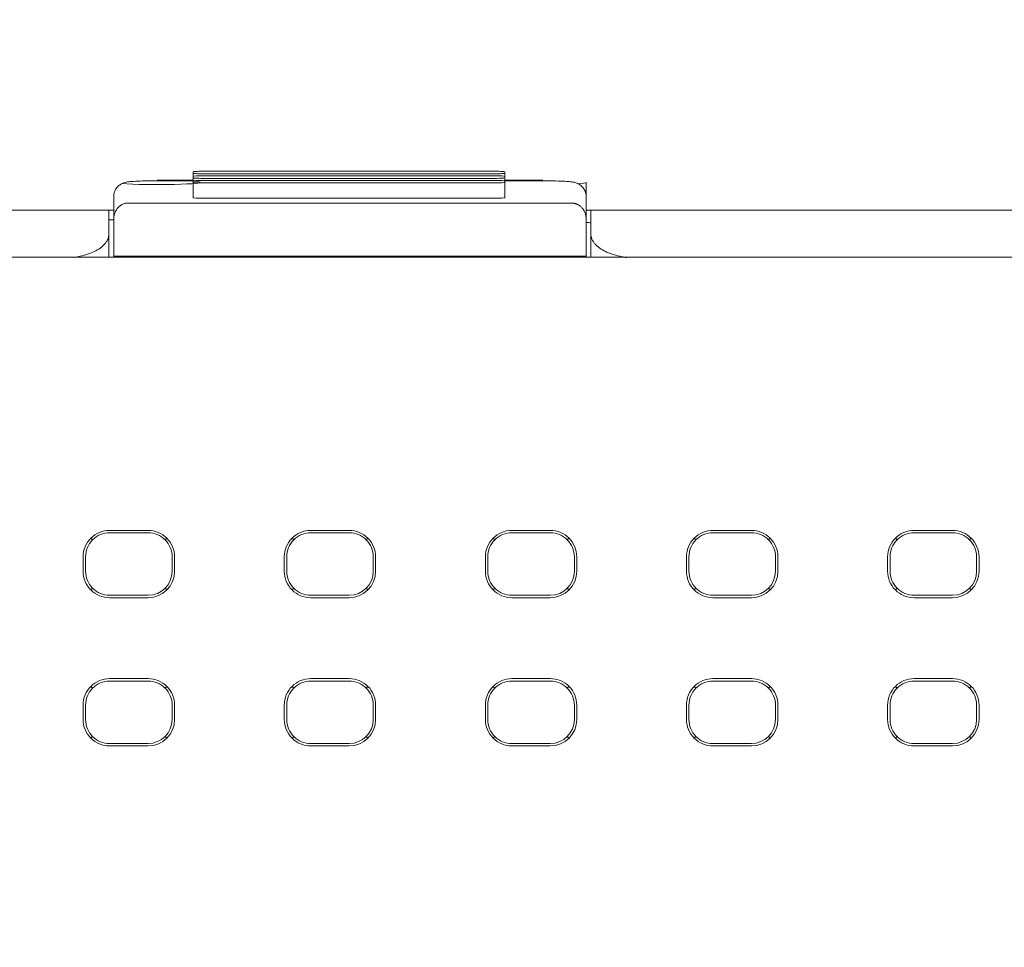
# Model space of a CAD drawing. Header units: millimetres. Extents: x -1114 to 1396, y -630 to 631.
# Tile 404 of 656: x 13 to 33, y 482 to 501. Entities that reach past the tile are written whole.
import ezdxf

# ---------------------------------------------------------------- set-up
doc = ezdxf.new("R2010")
doc.units = ezdxf.units.MM
doc.header["$MEASUREMENT"] = 0

msp = doc.modelspace()

# ---------------------------------------------------------------- linework, layer by layer
at = {"lineweight": 18}
for points, knots in [([(1038.9843, -629.7647), (1038.9843, -629.7647), (-1111.4882, -629.7647), (-1111.4882, -629.7647), (-1111.4882, -629.7647), (-1111.4882, -629.7647), (-1111.4882, 630.7883), (-1111.4882, 630.7883), (-1111.4882, 630.7883), (-1111.4882, 630.7883), (1038.9843, 630.7883), (1038.9843, 630.7883)], [0, 0, 0, 0, 0.3333333, 0.3333333, 0.3333333, 0.3333333, 0.6666667, 0.6666667, 0.6666667, 0.6666667, 1, 1, 1, 1]), ([(16.3128, 497.8656), (16.2598, 497.8656), (16.2089, 497.8645), (16.1714, 497.8626), (16.1714, 497.8626), (16.1339, 497.8606), (16.1128, 497.8579), (16.1128, 497.8552)], [0, 0, 0, 0, 0.5, 0.5, 0.5, 0.5, 1, 1, 1, 1]), ([(16.1128, 497.8238), (16.1128, 497.821), (16.1339, 497.8183), (16.1714, 497.8164), (16.1714, 497.8164), (16.2089, 497.8144), (16.2598, 497.8133), (16.3128, 497.8133)], [0, 0, 0, 0, 0.5, 0.5, 0.5, 0.5, 1, 1, 1, 1]), ([(22.5876, 497.8552), (22.5876, 497.8579), (22.5665, 497.8606), (22.529, 497.8626), (22.529, 497.8626), (22.4915, 497.8645), (22.4406, 497.8656), (22.3876, 497.8656)], [0, 0, 0, 0, 0.5, 0.5, 0.5, 0.5, 1, 1, 1, 1]), ([(22.3876, 497.8133), (22.4406, 497.8133), (22.4915, 497.8144), (22.529, 497.8164), (22.529, 497.8164), (22.5665, 497.8183), (22.5876, 497.821), (22.5876, 497.8238)], [0, 0, 0, 0, 0.5, 0.5, 0.5, 0.5, 1, 1, 1, 1]), ([(15.359, 497.6681), (15.3135, 497.6681), (15.2695, 497.6678), (15.2261, 497.6673), (15.2261, 497.6673), (15.1498, 497.6665), (15.0756, 497.6649), (15.0093, 497.6624), (15.0093, 497.6624), (14.9404, 497.6599), (14.8799, 497.6564), (14.8319, 497.6528), (14.8319, 497.6528), (14.7914, 497.6498), (14.7597, 497.6467), (14.721, 497.6391), (14.721, 497.6391), (14.7045, 497.6358), (14.6867, 497.6318), (14.6653, 497.6241), (14.6653, 497.6241), (14.6478, 497.6178), (14.6278, 497.609), (14.6085, 497.5976), (14.6085, 497.5976), (14.5854, 497.584), (14.5632, 497.5667), (14.5437, 497.5464), (14.5437, 497.5464), (14.5212, 497.5231), (14.5023, 497.4959), (14.4882, 497.4663), (14.4882, 497.4663), (14.4728, 497.4337), (14.4631, 497.3981), (14.4601, 497.3624), (14.4601, 497.3624), (14.4593, 497.3539), (14.459, 497.3453), (14.459, 497.3367)], [0, 0, 0, 0, 0.1, 0.1, 0.1, 0.1, 0.2, 0.2, 0.2, 0.2, 0.3, 0.3, 0.3, 0.3, 0.4, 0.4, 0.4, 0.4, 0.5, 0.5, 0.5, 0.5, 0.6, 0.6, 0.6, 0.6, 0.7, 0.7, 0.7, 0.7, 0.8, 0.8, 0.8, 0.8, 0.9, 0.9, 0.9, 0.9, 1, 1, 1, 1]), ([(14.6327, 497.6085), (14.8832, 497.5905), (15.3387, 497.5842), (15.726, 497.5933), (15.726, 497.5933), (16.1133, 497.6023), (16.3272, 497.6243), (16.2395, 497.646), (16.2395, 497.646), (16.1518, 497.6677), (15.7862, 497.6833), (15.362, 497.6834)], [0, 0, 0, 0, 0.3333333, 0.3333333, 0.3333333, 0.3333333, 0.6666667, 0.6666667, 0.6666667, 0.6666667, 1, 1, 1, 1]), ([(16.3128, 497.7709), (16.2598, 497.7709), (16.2089, 497.7698), (16.1714, 497.7679), (16.1714, 497.7679), (16.1339, 497.7659), (16.1128, 497.7632), (16.1128, 497.7605)], [0, 0, 0, 0, 0.5, 0.5, 0.5, 0.5, 1, 1, 1, 1]), ([(16.1128, 497.7291), (16.1128, 497.7263), (16.1339, 497.7236), (16.1714, 497.7217), (16.1714, 497.7217), (16.2089, 497.7197), (16.2598, 497.7186), (16.3128, 497.7186)], [0, 0, 0, 0, 0.5, 0.5, 0.5, 0.5, 1, 1, 1, 1]), ([(16.3128, 497.6762), (16.2598, 497.6762), (16.2089, 497.6751), (16.1714, 497.6732), (16.1714, 497.6732), (16.1339, 497.6712), (16.1128, 497.6686), (16.1128, 497.6658)], [0, 0, 0, 0, 0.5, 0.5, 0.5, 0.5, 1, 1, 1, 1]), ([(16.1128, 497.6344), (16.1128, 497.6316), (16.1339, 497.6289), (16.1714, 497.627), (16.1714, 497.627), (16.2089, 497.625), (16.2598, 497.6239), (16.3128, 497.6239)], [0, 0, 0, 0, 0.5, 0.5, 0.5, 0.5, 1, 1, 1, 1]), ([(22.5876, 497.7605), (22.5876, 497.7632), (22.5665, 497.7659), (22.529, 497.7679), (22.529, 497.7679), (22.4915, 497.7698), (22.4406, 497.7709), (22.3876, 497.7709)], [0, 0, 0, 0, 0.5, 0.5, 0.5, 0.5, 1, 1, 1, 1]), ([(22.3876, 497.7186), (22.4406, 497.7186), (22.4915, 497.7197), (22.529, 497.7217), (22.529, 497.7217), (22.5665, 497.7236), (22.5876, 497.7263), (22.5876, 497.7291)], [0, 0, 0, 0, 0.5, 0.5, 0.5, 0.5, 1, 1, 1, 1]), ([(22.5876, 497.6658), (22.5876, 497.6686), (22.5665, 497.6712), (22.529, 497.6732), (22.529, 497.6732), (22.4915, 497.6751), (22.4406, 497.6762), (22.3876, 497.6762)], [0, 0, 0, 0, 0.5, 0.5, 0.5, 0.5, 1, 1, 1, 1]), ([(22.3876, 497.6239), (22.4406, 497.6239), (22.4915, 497.625), (22.529, 497.627), (22.529, 497.627), (22.5665, 497.6289), (22.5876, 497.6316), (22.5876, 497.6344)], [0, 0, 0, 0, 0.5, 0.5, 0.5, 0.5, 1, 1, 1, 1]), ([(24.2805, 497.3367), (24.2799, 497.3779), (24.2725, 497.4161), (24.2576, 497.452), (24.2576, 497.452), (24.2464, 497.4791), (24.231, 497.5049), (24.2124, 497.5277), (24.2124, 497.5277), (24.1966, 497.5471), (24.1786, 497.5642), (24.1592, 497.5788), (24.1592, 497.5788), (24.1423, 497.5914), (24.1244, 497.6021), (24.1069, 497.6105), (24.1069, 497.6105), (24.0919, 497.6177), (24.0772, 497.6233), (24.0641, 497.6275), (24.0641, 497.6275), (24.0513, 497.6316), (24.0398, 497.6345), (24.0294, 497.6368), (24.0294, 497.6368), (24.0133, 497.6404), (23.9993, 497.6427), (23.985, 497.6447), (23.985, 497.6447), (23.9432, 497.6505), (23.8976, 497.6542), (23.8407, 497.6574), (23.8407, 497.6574), (23.7849, 497.6605), (23.7184, 497.6631), (23.6454, 497.665), (23.6454, 497.665), (23.5756, 497.6667), (23.5, 497.6677), (23.4241, 497.668), (23.4241, 497.668), (23.4096, 497.6681), (23.3951, 497.6681), (23.3805, 497.6681)], [0, 0, 0, 0, 0.0909091, 0.0909091, 0.0909091, 0.0909091, 0.1818182, 0.1818182, 0.1818182, 0.1818182, 0.2727273, 0.2727273, 0.2727273, 0.2727273, 0.3636364, 0.3636364, 0.3636364, 0.3636364, 0.4545455, 0.4545455, 0.4545455, 0.4545455, 0.5454545, 0.5454545, 0.5454545, 0.5454545, 0.6363636, 0.6363636, 0.6363636, 0.6363636, 0.7272727, 0.7272727, 0.7272727, 0.7272727, 0.8181818, 0.8181818, 0.8181818, 0.8181818, 0.9090909, 0.9090909, 0.9090909, 0.9090909, 1, 1, 1, 1]), ([(14.759, 497.2049), (14.7484, 497.2045), (14.7379, 497.2042), (14.7277, 497.2031), (14.7277, 497.2031), (14.717, 497.202), (14.7067, 497.2001), (14.6969, 497.1977), (14.6969, 497.1977), (14.6862, 497.1952), (14.6761, 497.1922), (14.6665, 497.1888), (14.6665, 497.1888), (14.6539, 497.1843), (14.6422, 497.1791), (14.6315, 497.1735), (14.6315, 497.1735), (14.6194, 497.1673), (14.6085, 497.1605), (14.5984, 497.1535), (14.5984, 497.1535), (14.5605, 497.1271), (14.5346, 497.0967), (14.5145, 497.0657), (14.5145, 497.0657), (14.4951, 497.0359), (14.4812, 497.0055), (14.4729, 496.9747), (14.4729, 496.9747), (14.4638, 496.9414), (14.4614, 496.9076), (14.459, 496.8739)], [0, 0, 0, 0, 0.125, 0.125, 0.125, 0.125, 0.25, 0.25, 0.25, 0.25, 0.375, 0.375, 0.375, 0.375, 0.5, 0.5, 0.5, 0.5, 0.625, 0.625, 0.625, 0.625, 0.75, 0.75, 0.75, 0.75, 0.875, 0.875, 0.875, 0.875, 1, 1, 1, 1]), ([(16.1128, 497.3162), (16.1128, 497.3135), (16.1339, 497.3108), (16.1714, 497.3088), (16.1714, 497.3088), (16.2089, 497.3069), (16.2598, 497.3058), (16.3128, 497.3058)], [0, 0, 0, 0, 0.5, 0.5, 0.5, 0.5, 1, 1, 1, 1]), ([(22.3876, 497.3058), (22.4406, 497.3058), (22.4915, 497.3069), (22.529, 497.3088), (22.529, 497.3088), (22.5665, 497.3108), (22.5876, 497.3134), (22.5876, 497.3162)], [0, 0, 0, 0, 0.5, 0.5, 0.5, 0.5, 1, 1, 1, 1]), ([(24.2805, 496.8739), (24.2805, 496.9065), (24.2763, 496.9387), (24.2675, 496.9705), (24.2675, 496.9705), (24.2631, 496.9864), (24.2575, 497.0022), (24.2506, 497.0179), (24.2506, 497.0179), (24.2438, 497.0336), (24.2356, 497.0492), (24.2257, 497.0646), (24.2257, 497.0646), (24.2208, 497.0723), (24.2154, 497.08), (24.2096, 497.0877), (24.2096, 497.0877), (24.2037, 497.0953), (24.1973, 497.1029), (24.1904, 497.1104), (24.1904, 497.1104), (24.1835, 497.1178), (24.1761, 497.1252), (24.168, 497.1323), (24.168, 497.1323), (24.1599, 497.1395), (24.1511, 497.1465), (24.1415, 497.1532), (24.1415, 497.1532), (24.132, 497.1599), (24.1217, 497.1663), (24.1104, 497.1722), (24.1104, 497.1722), (24.1048, 497.1752), (24.0989, 497.1781), (24.0927, 497.1809), (24.0927, 497.1809), (24.0865, 497.1836), (24.08, 497.1862), (24.0733, 497.1887), (24.0733, 497.1887), (24.0666, 497.1911), (24.0596, 497.1933), (24.0523, 497.1953), (24.0523, 497.1953), (24.045, 497.1973), (24.0373, 497.199), (24.0295, 497.2004), (24.0295, 497.2004), (24.0217, 497.2019), (24.0137, 497.203), (24.0055, 497.2037), (24.0055, 497.2037), (23.9974, 497.2045), (23.9889, 497.2049), (23.9805, 497.2049)], [0, 0, 0, 0, 0.0714286, 0.0714286, 0.0714286, 0.0714286, 0.1428571, 0.1428571, 0.1428571, 0.1428571, 0.2142857, 0.2142857, 0.2142857, 0.2142857, 0.2857143, 0.2857143, 0.2857143, 0.2857143, 0.3571429, 0.3571429, 0.3571429, 0.3571429, 0.4285714, 0.4285714, 0.4285714, 0.4285714, 0.5, 0.5, 0.5, 0.5, 0.5714286, 0.5714286, 0.5714286, 0.5714286, 0.6428571, 0.6428571, 0.6428571, 0.6428571, 0.7142857, 0.7142857, 0.7142857, 0.7142857, 0.7857143, 0.7857143, 0.7857143, 0.7857143, 0.8571429, 0.8571429, 0.8571429, 0.8571429, 0.9285714, 0.9285714, 0.9285714, 0.9285714, 1, 1, 1, 1]), ([(44.8652, 497.056), (44.3827, 497.056), (43.9065, 497.056), (43.4205, 497.056), (43.4205, 497.056), (42.9344, 497.056), (42.4386, 497.056), (41.9747, 497.056), (41.9747, 497.056), (41.5108, 497.056), (41.0788, 497.056), (40.6468, 497.056), (40.6468, 497.056), (35.3413, 497.056), (30.033, 497.056), (24.7227, 497.056), (24.7227, 497.056), (24.6086, 497.056), (24.4946, 497.056), (24.3805, 497.056)], [0, 0, 0, 0, 0.2, 0.2, 0.2, 0.2, 0.4, 0.4, 0.4, 0.4, 0.6, 0.6, 0.6, 0.6, 0.8, 0.8, 0.8, 0.8, 1, 1, 1, 1]), ([(24.3805, 496.556), (24.3805, 496.5629), (24.3805, 496.5699), (24.3805, 496.5768), (24.3805, 496.5768), (24.3805, 496.7365), (24.3805, 496.8963), (24.3805, 497.056)], [0, 0, 0, 0, 0.5, 0.5, 0.5, 0.5, 1, 1, 1, 1]), ([(24.2805, 496.8739), (24.2805, 496.6165), (24.2805, 496.3592), (24.2805, 496.1018), (24.2805, 496.1018), (24.2805, 496.1018), (24.2805, 496.1018), (24.2805, 496.1018)], [0, 0, 0, 0, 0.5, 0.5, 0.5, 0.5, 1, 1, 1, 1]), ([(24.2902, 496.801), (24.2949, 496.8007), (24.2995, 496.8004), (24.3039, 496.8002), (24.3039, 496.8002), (24.329, 496.7987), (24.348, 496.7976), (24.361, 496.7968), (24.361, 496.7968), (24.3642, 496.7966), (24.3671, 496.7965), (24.3695, 496.7963), (24.3695, 496.7963), (24.372, 496.7962), (24.374, 496.796), (24.3756, 496.7959), (24.3756, 496.7959), (24.3788, 496.7958), (24.3805, 496.7957), (24.3805, 496.7957)], [0, 0, 0, 0, 0.2, 0.2, 0.2, 0.2, 0.4, 0.4, 0.4, 0.4, 0.6, 0.6, 0.6, 0.6, 0.8, 0.8, 0.8, 0.8, 1, 1, 1, 1]), ([(13.631, 496.0748), (13.6486, 496.0773), (13.666, 496.08), (13.6832, 496.083), (13.6832, 496.083), (13.7096, 496.0875), (13.7354, 496.0926), (13.7608, 496.0981), (13.7608, 496.0981), (13.8223, 496.1116), (13.8807, 496.1281), (13.9346, 496.147), (13.9346, 496.147), (13.9897, 496.1664), (14.0401, 496.1884), (14.0854, 496.2124), (14.0854, 496.2124), (14.1298, 496.2358), (14.1693, 496.2611), (14.2032, 496.2878), (14.2032, 496.2878), (14.2377, 496.315), (14.2664, 496.3437), (14.2898, 496.3733), (14.2898, 496.3733), (14.3129, 496.4025), (14.331, 496.4325), (14.3417, 496.463), (14.3417, 496.463), (14.3524, 496.4937), (14.3557, 496.5248), (14.359, 496.556)], [0, 0, 0, 0, 0.125, 0.125, 0.125, 0.125, 0.25, 0.25, 0.25, 0.25, 0.375, 0.375, 0.375, 0.375, 0.5, 0.5, 0.5, 0.5, 0.625, 0.625, 0.625, 0.625, 0.75, 0.75, 0.75, 0.75, 0.875, 0.875, 0.875, 0.875, 1, 1, 1, 1]), ([(24.3805, 496.556), (24.3805, 496.525), (24.3862, 496.4943), (24.3977, 496.4637), (24.3977, 496.4637), (24.4006, 496.456), (24.4038, 496.4484), (24.4074, 496.4407), (24.4074, 496.4407), (24.4111, 496.4331), (24.4151, 496.4255), (24.4194, 496.4179), (24.4194, 496.4179), (24.4281, 496.4028), (24.4382, 496.3879), (24.4497, 496.3732), (24.4497, 496.3732), (24.4612, 496.3586), (24.4742, 496.3441), (24.4885, 496.33), (24.4885, 496.33), (24.4957, 496.3229), (24.5032, 496.3159), (24.5112, 496.3089), (24.5112, 496.3089), (24.5191, 496.3019), (24.5274, 496.295), (24.536, 496.2883), (24.536, 496.2883), (24.5703, 496.2612), (24.6097, 496.2358), (24.6544, 496.2122), (24.6544, 496.2122), (24.6767, 496.2004), (24.7004, 496.1891), (24.7255, 496.1782), (24.7255, 496.1782), (24.738, 496.1728), (24.7509, 496.1675), (24.764, 496.1623), (24.764, 496.1623), (24.7771, 496.1572), (24.7904, 496.1522), (24.804, 496.1475), (24.804, 496.1475), (24.8583, 496.1283), (24.9164, 496.1118), (24.9786, 496.0981), (24.9786, 496.0981), (24.9942, 496.0947), (25.01, 496.0915), (25.0261, 496.0884), (25.0261, 496.0884), (25.0422, 496.0854), (25.0585, 496.0825), (25.0749, 496.0799), (25.0749, 496.0799), (25.0917, 496.0772), (25.1085, 496.0748), (25.1255, 496.0725)], [0, 0, 0, 0, 0.0666667, 0.0666667, 0.0666667, 0.0666667, 0.1333333, 0.1333333, 0.1333333, 0.1333333, 0.2, 0.2, 0.2, 0.2, 0.2666667, 0.2666667, 0.2666667, 0.2666667, 0.3333333, 0.3333333, 0.3333333, 0.3333333, 0.4, 0.4, 0.4, 0.4, 0.4666667, 0.4666667, 0.4666667, 0.4666667, 0.5333333, 0.5333333, 0.5333333, 0.5333333, 0.6, 0.6, 0.6, 0.6, 0.6666667, 0.6666667, 0.6666667, 0.6666667, 0.7333333, 0.7333333, 0.7333333, 0.7333333, 0.8, 0.8, 0.8, 0.8, 0.8666667, 0.8666667, 0.8666667, 0.8666667, 0.9333333, 0.9333333, 0.9333333, 0.9333333, 1, 1, 1, 1]), ([(14.3746, 490.3982), (14.2287, 490.3982), (14.0888, 490.3403), (13.9856, 490.2371), (13.9856, 490.2371), (13.8825, 490.1339), (13.8245, 489.994), (13.8245, 489.8481)], [0, 0, 0, 0, 0.5, 0.5, 0.5, 0.5, 1, 1, 1, 1]), ([(14.3746, 490.3481), (14.242, 490.3481), (14.1148, 490.2955), (14.021, 490.2017), (14.021, 490.2017), (13.9273, 490.1079), (13.8746, 489.9808), (13.8746, 489.8481)], [0, 0, 0, 0, 0.5, 0.5, 0.5, 0.5, 1, 1, 1, 1]), ([(15.7247, 489.8481), (15.7247, 489.994), (15.6667, 490.1339), (15.5635, 490.2371), (15.5635, 490.2371), (15.4604, 490.3403), (15.3205, 490.3982), (15.1746, 490.3982)], [0, 0, 0, 0, 0.5, 0.5, 0.5, 0.5, 1, 1, 1, 1]), ([(15.6746, 489.8481), (15.6746, 489.9808), (15.6219, 490.1079), (15.5281, 490.2017), (15.5281, 490.2017), (15.4344, 490.2955), (15.3072, 490.3481), (15.1746, 490.3481)], [0, 0, 0, 0, 0.5, 0.5, 0.5, 0.5, 1, 1, 1, 1]), ([(18.5554, 490.3982), (18.4096, 490.3982), (18.2696, 490.3403), (18.1665, 490.2371), (18.1665, 490.2371), (18.0633, 490.1339), (18.0054, 489.994), (18.0054, 489.8481)], [0, 0, 0, 0, 0.5, 0.5, 0.5, 0.5, 1, 1, 1, 1]), ([(18.5554, 490.3481), (18.4228, 490.3481), (18.2957, 490.2955), (18.2019, 490.2017), (18.2019, 490.2017), (18.1081, 490.1079), (18.0554, 489.9808), (18.0554, 489.8481)], [0, 0, 0, 0, 0.5, 0.5, 0.5, 0.5, 1, 1, 1, 1]), ([(19.9055, 489.8481), (19.9055, 489.994), (19.8476, 490.1339), (19.7444, 490.2371), (19.7444, 490.2371), (19.6412, 490.3403), (19.5013, 490.3982), (19.3554, 490.3982)], [0, 0, 0, 0, 0.5, 0.5, 0.5, 0.5, 1, 1, 1, 1]), ([(19.8554, 489.8481), (19.8554, 489.9808), (19.8028, 490.1079), (19.709, 490.2017), (19.709, 490.2017), (19.6152, 490.2955), (19.4881, 490.3481), (19.3554, 490.3481)], [0, 0, 0, 0, 0.5, 0.5, 0.5, 0.5, 1, 1, 1, 1]), ([(22.7363, 490.3982), (22.5904, 490.3982), (22.4505, 490.3403), (22.3473, 490.2371), (22.3473, 490.2371), (22.2442, 490.1339), (22.1862, 489.994), (22.1862, 489.8481)], [0, 0, 0, 0, 0.5, 0.5, 0.5, 0.5, 1, 1, 1, 1]), ([(22.7363, 490.3481), (22.6037, 490.3481), (22.4765, 490.2955), (22.3827, 490.2017), (22.3827, 490.2017), (22.289, 490.1079), (22.2363, 489.9808), (22.2363, 489.8481)], [0, 0, 0, 0, 0.5, 0.5, 0.5, 0.5, 1, 1, 1, 1]), ([(24.0864, 489.8481), (24.0864, 489.994), (24.0284, 490.1339), (23.9253, 490.2371), (23.9253, 490.2371), (23.8221, 490.3403), (23.6822, 490.3982), (23.5363, 490.3982)], [0, 0, 0, 0, 0.5, 0.5, 0.5, 0.5, 1, 1, 1, 1]), ([(24.0363, 489.8481), (24.0363, 489.9808), (23.9836, 490.1079), (23.8899, 490.2017), (23.8899, 490.2017), (23.7961, 490.2955), (23.6689, 490.3481), (23.5363, 490.3481)], [0, 0, 0, 0, 0.5, 0.5, 0.5, 0.5, 1, 1, 1, 1]), ([(26.9172, 490.3982), (26.7713, 490.3982), (26.6314, 490.3403), (26.5282, 490.2371), (26.5282, 490.2371), (26.425, 490.1339), (26.3671, 489.994), (26.3671, 489.8481)], [0, 0, 0, 0, 0.5, 0.5, 0.5, 0.5, 1, 1, 1, 1]), ([(26.9172, 490.3481), (26.7846, 490.3481), (26.6574, 490.2955), (26.5636, 490.2017), (26.5636, 490.2017), (26.4698, 490.1079), (26.4172, 489.9808), (26.4172, 489.8481)], [0, 0, 0, 0, 0.5, 0.5, 0.5, 0.5, 1, 1, 1, 1]), ([(28.2672, 489.8481), (28.2672, 489.994), (28.2093, 490.1339), (28.1061, 490.2371), (28.1061, 490.2371), (28.003, 490.3403), (27.863, 490.3982), (27.7172, 490.3982)], [0, 0, 0, 0, 0.5, 0.5, 0.5, 0.5, 1, 1, 1, 1]), ([(28.2172, 489.8481), (28.2172, 489.9808), (28.1645, 490.1079), (28.0707, 490.2017), (28.0707, 490.2017), (27.9769, 490.2955), (27.8498, 490.3481), (27.7172, 490.3481)], [0, 0, 0, 0, 0.5, 0.5, 0.5, 0.5, 1, 1, 1, 1]), ([(31.098, 490.3982), (30.9521, 490.3982), (30.8122, 490.3403), (30.7091, 490.2371), (30.7091, 490.2371), (30.6059, 490.1339), (30.5479, 489.994), (30.5479, 489.8481)], [0, 0, 0, 0, 0.5, 0.5, 0.5, 0.5, 1, 1, 1, 1]), ([(31.098, 490.3481), (30.9654, 490.3481), (30.8382, 490.2955), (30.7445, 490.2017), (30.7445, 490.2017), (30.6507, 490.1079), (30.598, 489.9808), (30.598, 489.8481)], [0, 0, 0, 0, 0.5, 0.5, 0.5, 0.5, 1, 1, 1, 1]), ([(32.4481, 489.8481), (32.4481, 489.994), (32.3901, 490.1339), (32.287, 490.2371), (32.287, 490.2371), (32.1838, 490.3403), (32.0439, 490.3982), (31.898, 490.3982)], [0, 0, 0, 0, 0.5, 0.5, 0.5, 0.5, 1, 1, 1, 1]), ([(32.398, 489.8481), (32.398, 489.9808), (32.3453, 490.1079), (32.2516, 490.2017), (32.2516, 490.2017), (32.1578, 490.2955), (32.0306, 490.3481), (31.898, 490.3481)], [0, 0, 0, 0, 0.5, 0.5, 0.5, 0.5, 1, 1, 1, 1]), ([(13.8245, 489.5481), (13.8245, 489.4023), (13.8825, 489.2623), (13.9856, 489.1592), (13.9856, 489.1592), (14.0888, 489.056), (14.2287, 488.9981), (14.3746, 488.9981)], [0, 0, 0, 0, 0.5, 0.5, 0.5, 0.5, 1, 1, 1, 1]), ([(13.8746, 489.5481), (13.8746, 489.4155), (13.9273, 489.2884), (14.021, 489.1946), (14.021, 489.1946), (14.1148, 489.1008), (14.242, 489.0481), (14.3746, 489.0481)], [0, 0, 0, 0, 0.5, 0.5, 0.5, 0.5, 1, 1, 1, 1]), ([(18.0054, 489.5481), (18.0054, 489.4023), (18.0633, 489.2623), (18.1665, 489.1592), (18.1665, 489.1592), (18.2696, 489.056), (18.4096, 488.9981), (18.5554, 488.9981)], [0, 0, 0, 0, 0.5, 0.5, 0.5, 0.5, 1, 1, 1, 1]), ([(18.0554, 489.5481), (18.0554, 489.4155), (18.1081, 489.2884), (18.2019, 489.1946), (18.2019, 489.1946), (18.2957, 489.1008), (18.4228, 489.0481), (18.5554, 489.0481)], [0, 0, 0, 0, 0.5, 0.5, 0.5, 0.5, 1, 1, 1, 1]), ([(22.1862, 489.5481), (22.1862, 489.4023), (22.2442, 489.2623), (22.3473, 489.1592), (22.3473, 489.1592), (22.4505, 489.056), (22.5904, 488.9981), (22.7363, 488.9981)], [0, 0, 0, 0, 0.5, 0.5, 0.5, 0.5, 1, 1, 1, 1]), ([(22.2363, 489.5481), (22.2363, 489.4155), (22.289, 489.2884), (22.3827, 489.1946), (22.3827, 489.1946), (22.4765, 489.1008), (22.6037, 489.0481), (22.7363, 489.0481)], [0, 0, 0, 0, 0.5, 0.5, 0.5, 0.5, 1, 1, 1, 1]), ([(26.3671, 489.5481), (26.3671, 489.4023), (26.425, 489.2623), (26.5282, 489.1592), (26.5282, 489.1592), (26.6314, 489.056), (26.7713, 488.9981), (26.9172, 488.9981)], [0, 0, 0, 0, 0.5, 0.5, 0.5, 0.5, 1, 1, 1, 1]), ([(26.4172, 489.5481), (26.4172, 489.4155), (26.4698, 489.2884), (26.5636, 489.1946), (26.5636, 489.1946), (26.6574, 489.1008), (26.7846, 489.0481), (26.9172, 489.0481)], [0, 0, 0, 0, 0.5, 0.5, 0.5, 0.5, 1, 1, 1, 1]), ([(30.5479, 489.5481), (30.5479, 489.4023), (30.6059, 489.2623), (30.7091, 489.1592), (30.7091, 489.1592), (30.8122, 489.056), (30.9521, 488.9981), (31.098, 488.9981)], [0, 0, 0, 0, 0.5, 0.5, 0.5, 0.5, 1, 1, 1, 1]), ([(30.598, 489.5481), (30.598, 489.4155), (30.6507, 489.2884), (30.7445, 489.1946), (30.7445, 489.1946), (30.8382, 489.1008), (30.9654, 489.0481), (31.098, 489.0481)], [0, 0, 0, 0, 0.5, 0.5, 0.5, 0.5, 1, 1, 1, 1]), ([(14.3746, 487.3157), (14.2287, 487.3157), (14.0888, 487.2578), (13.9856, 487.1546), (13.9856, 487.1546), (13.8825, 487.0514), (13.8245, 486.9115), (13.8245, 486.7656)], [0, 0, 0, 0, 0.5, 0.5, 0.5, 0.5, 1, 1, 1, 1]), ([(14.3746, 487.2656), (14.242, 487.2656), (14.1148, 487.213), (14.021, 487.1192), (14.021, 487.1192), (13.9273, 487.0254), (13.8746, 486.8983), (13.8746, 486.7656)], [0, 0, 0, 0, 0.5, 0.5, 0.5, 0.5, 1, 1, 1, 1]), ([(15.7247, 486.7656), (15.7247, 486.9115), (15.6667, 487.0514), (15.5635, 487.1546), (15.5635, 487.1546), (15.4604, 487.2578), (15.3205, 487.3157), (15.1746, 487.3157)], [0, 0, 0, 0, 0.5, 0.5, 0.5, 0.5, 1, 1, 1, 1]), ([(15.6746, 486.7656), (15.6746, 486.8983), (15.6219, 487.0254), (15.5281, 487.1192), (15.5281, 487.1192), (15.4344, 487.213), (15.3072, 487.2656), (15.1746, 487.2656)], [0, 0, 0, 0, 0.5, 0.5, 0.5, 0.5, 1, 1, 1, 1]), ([(18.5554, 487.3157), (18.4096, 487.3157), (18.2696, 487.2578), (18.1665, 487.1546), (18.1665, 487.1546), (18.0633, 487.0514), (18.0054, 486.9115), (18.0054, 486.7656)], [0, 0, 0, 0, 0.5, 0.5, 0.5, 0.5, 1, 1, 1, 1]), ([(18.5554, 487.2656), (18.4228, 487.2656), (18.2957, 487.213), (18.2019, 487.1192), (18.2019, 487.1192), (18.1081, 487.0254), (18.0554, 486.8983), (18.0554, 486.7656)], [0, 0, 0, 0, 0.5, 0.5, 0.5, 0.5, 1, 1, 1, 1]), ([(19.9055, 486.7656), (19.9055, 486.9115), (19.8476, 487.0514), (19.7444, 487.1546), (19.7444, 487.1546), (19.6412, 487.2578), (19.5013, 487.3157), (19.3554, 487.3157)], [0, 0, 0, 0, 0.5, 0.5, 0.5, 0.5, 1, 1, 1, 1]), ([(19.8554, 486.7656), (19.8554, 486.8983), (19.8028, 487.0254), (19.709, 487.1192), (19.709, 487.1192), (19.6152, 487.213), (19.4881, 487.2656), (19.3554, 487.2656)], [0, 0, 0, 0, 0.5, 0.5, 0.5, 0.5, 1, 1, 1, 1]), ([(22.7363, 487.3157), (22.5904, 487.3157), (22.4505, 487.2578), (22.3473, 487.1546), (22.3473, 487.1546), (22.2442, 487.0514), (22.1862, 486.9115), (22.1862, 486.7656)], [0, 0, 0, 0, 0.5, 0.5, 0.5, 0.5, 1, 1, 1, 1]), ([(22.7363, 487.2656), (22.6037, 487.2656), (22.4765, 487.213), (22.3827, 487.1192), (22.3827, 487.1192), (22.289, 487.0254), (22.2363, 486.8983), (22.2363, 486.7656)], [0, 0, 0, 0, 0.5, 0.5, 0.5, 0.5, 1, 1, 1, 1]), ([(24.0864, 486.7656), (24.0864, 486.9115), (24.0284, 487.0514), (23.9253, 487.1546), (23.9253, 487.1546), (23.8221, 487.2578), (23.6822, 487.3157), (23.5363, 487.3157)], [0, 0, 0, 0, 0.5, 0.5, 0.5, 0.5, 1, 1, 1, 1]), ([(24.0363, 486.7656), (24.0363, 486.8983), (23.9836, 487.0254), (23.8899, 487.1192), (23.8899, 487.1192), (23.7961, 487.213), (23.6689, 487.2656), (23.5363, 487.2656)], [0, 0, 0, 0, 0.5, 0.5, 0.5, 0.5, 1, 1, 1, 1]), ([(26.9172, 487.3157), (26.7713, 487.3157), (26.6314, 487.2578), (26.5282, 487.1546), (26.5282, 487.1546), (26.425, 487.0514), (26.3671, 486.9115), (26.3671, 486.7656)], [0, 0, 0, 0, 0.5, 0.5, 0.5, 0.5, 1, 1, 1, 1]), ([(26.9172, 487.2656), (26.7846, 487.2656), (26.6574, 487.213), (26.5636, 487.1192), (26.5636, 487.1192), (26.4698, 487.0254), (26.4172, 486.8983), (26.4172, 486.7656)], [0, 0, 0, 0, 0.5, 0.5, 0.5, 0.5, 1, 1, 1, 1]), ([(28.2672, 486.7656), (28.2672, 486.9115), (28.2093, 487.0514), (28.1061, 487.1546), (28.1061, 487.1546), (28.003, 487.2578), (27.863, 487.3157), (27.7172, 487.3157)], [0, 0, 0, 0, 0.5, 0.5, 0.5, 0.5, 1, 1, 1, 1]), ([(28.2172, 486.7656), (28.2172, 486.8983), (28.1645, 487.0254), (28.0707, 487.1192), (28.0707, 487.1192), (27.9769, 487.213), (27.8498, 487.2656), (27.7172, 487.2656)], [0, 0, 0, 0, 0.5, 0.5, 0.5, 0.5, 1, 1, 1, 1]), ([(31.098, 487.3157), (30.9521, 487.3157), (30.8122, 487.2578), (30.7091, 487.1546), (30.7091, 487.1546), (30.6059, 487.0514), (30.5479, 486.9115), (30.5479, 486.7656)], [0, 0, 0, 0, 0.5, 0.5, 0.5, 0.5, 1, 1, 1, 1]), ([(31.098, 487.2656), (30.9654, 487.2656), (30.8382, 487.213), (30.7445, 487.1192), (30.7445, 487.1192), (30.6507, 487.0254), (30.598, 486.8983), (30.598, 486.7656)], [0, 0, 0, 0, 0.5, 0.5, 0.5, 0.5, 1, 1, 1, 1]), ([(32.4481, 486.7656), (32.4481, 486.9115), (32.3901, 487.0514), (32.287, 487.1546), (32.287, 487.1546), (32.1838, 487.2578), (32.0439, 487.3157), (31.898, 487.3157)], [0, 0, 0, 0, 0.5, 0.5, 0.5, 0.5, 1, 1, 1, 1]), ([(32.398, 486.7656), (32.398, 486.8983), (32.3453, 487.0254), (32.2516, 487.1192), (32.2516, 487.1192), (32.1578, 487.213), (32.0306, 487.2656), (31.898, 487.2656)], [0, 0, 0, 0, 0.5, 0.5, 0.5, 0.5, 1, 1, 1, 1]), ([(13.8245, 486.4656), (13.8245, 486.3198), (13.8825, 486.1798), (13.9856, 486.0767), (13.9856, 486.0767), (14.0888, 485.9735), (14.2287, 485.9156), (14.3746, 485.9156)], [0, 0, 0, 0, 0.5, 0.5, 0.5, 0.5, 1, 1, 1, 1]), ([(13.8746, 486.4656), (13.8746, 486.333), (13.9273, 486.2059), (14.021, 486.1121), (14.021, 486.1121), (14.1148, 486.0183), (14.242, 485.9656), (14.3746, 485.9656)], [0, 0, 0, 0, 0.5, 0.5, 0.5, 0.5, 1, 1, 1, 1]), ([(18.0054, 486.4656), (18.0054, 486.3198), (18.0633, 486.1798), (18.1665, 486.0767), (18.1665, 486.0767), (18.2696, 485.9735), (18.4096, 485.9156), (18.5554, 485.9156)], [0, 0, 0, 0, 0.5, 0.5, 0.5, 0.5, 1, 1, 1, 1]), ([(18.0554, 486.4656), (18.0554, 486.333), (18.1081, 486.2059), (18.2019, 486.1121), (18.2019, 486.1121), (18.2957, 486.0183), (18.4228, 485.9656), (18.5554, 485.9656)], [0, 0, 0, 0, 0.5, 0.5, 0.5, 0.5, 1, 1, 1, 1]), ([(22.1862, 486.4656), (22.1862, 486.3198), (22.2442, 486.1798), (22.3473, 486.0767), (22.3473, 486.0767), (22.4505, 485.9735), (22.5904, 485.9156), (22.7363, 485.9156)], [0, 0, 0, 0, 0.5, 0.5, 0.5, 0.5, 1, 1, 1, 1]), ([(22.2363, 486.4656), (22.2363, 486.333), (22.289, 486.2059), (22.3827, 486.1121), (22.3827, 486.1121), (22.4765, 486.0183), (22.6037, 485.9656), (22.7363, 485.9656)], [0, 0, 0, 0, 0.5, 0.5, 0.5, 0.5, 1, 1, 1, 1]), ([(26.3671, 486.4656), (26.3671, 486.3198), (26.425, 486.1798), (26.5282, 486.0767), (26.5282, 486.0767), (26.6314, 485.9735), (26.7713, 485.9156), (26.9172, 485.9156)], [0, 0, 0, 0, 0.5, 0.5, 0.5, 0.5, 1, 1, 1, 1]), ([(26.4172, 486.4656), (26.4172, 486.333), (26.4698, 486.2059), (26.5636, 486.1121), (26.5636, 486.1121), (26.6574, 486.0183), (26.7846, 485.9656), (26.9172, 485.9656)], [0, 0, 0, 0, 0.5, 0.5, 0.5, 0.5, 1, 1, 1, 1]), ([(30.5479, 486.4656), (30.5479, 486.3198), (30.6059, 486.1798), (30.7091, 486.0767), (30.7091, 486.0767), (30.8122, 485.9735), (30.9521, 485.9156), (31.098, 485.9156)], [0, 0, 0, 0, 0.5, 0.5, 0.5, 0.5, 1, 1, 1, 1]), ([(30.598, 486.4656), (30.598, 486.333), (30.6507, 486.2059), (30.7445, 486.1121), (30.7445, 486.1121), (30.8382, 486.0183), (30.9654, 485.9656), (31.098, 485.9656)], [0, 0, 0, 0, 0.5, 0.5, 0.5, 0.5, 1, 1, 1, 1])]:
    msp.add_open_spline(points, degree=3, knots=knots, dxfattribs=at)
for points in [[(16.1128, 497.8238), (16.1128, 497.8238), (16.1128, 497.8552), (16.1128, 497.8552)], [(16.1128, 497.8238), (16.1128, 497.8238), (16.1128, 497.7605), (16.1128, 497.7605)], [(16.1128, 497.7605), (16.1128, 497.7605), (16.1128, 497.8236), (16.1128, 497.8236)], [(16.3128, 497.8656), (16.3128, 497.8656), (22.3876, 497.8656), (22.3876, 497.8656)], [(22.3876, 497.8133), (22.3876, 497.8133), (16.3128, 497.8133), (16.3128, 497.8133)], [(22.5876, 497.8552), (22.5876, 497.8552), (22.5876, 497.8238), (22.5876, 497.8238)], [(22.5876, 497.8238), (22.5876, 497.8238), (22.5876, 497.7605), (22.5876, 497.7605)], [(16.1129, 497.6681), (16.1129, 497.6681), (15.359, 497.6681), (15.359, 497.6681)], [(15.359, 497.6681), (15.359, 497.6681), (15.359, 497.6677), (15.359, 497.6677)], [(15.362, 497.6834), (15.362, 497.6834), (16.1159, 497.6834), (16.1159, 497.6834)], [(16.1128, 497.7291), (16.1128, 497.7291), (16.1128, 497.7605), (16.1128, 497.7605)], [(16.1128, 497.7291), (16.1128, 497.7291), (16.1128, 497.6658), (16.1128, 497.6658)], [(16.1128, 497.6658), (16.1128, 497.6658), (16.1128, 497.7289), (16.1128, 497.7289)], [(16.1128, 497.6344), (16.1128, 497.6344), (16.1128, 497.6658), (16.1128, 497.6658)], [(16.1128, 497.6344), (16.1128, 497.6344), (16.1128, 497.3162), (16.1128, 497.3162)], [(16.1128, 497.4752), (16.1128, 497.4752), (16.1128, 497.6342), (16.1128, 497.6342)], [(16.3128, 497.7709), (16.3128, 497.7709), (22.3876, 497.7709), (22.3876, 497.7709)], [(22.3876, 497.7186), (22.3876, 497.7186), (16.3128, 497.7186), (16.3128, 497.7186)], [(16.3128, 497.6762), (16.3128, 497.6762), (22.3876, 497.6762), (22.3876, 497.6762)], [(22.3876, 497.6239), (22.3876, 497.6239), (16.3128, 497.6239), (16.3128, 497.6239)], [(23.3805, 497.6681), (23.3805, 497.6681), (22.5875, 497.6681), (22.5875, 497.6681)], [(22.5876, 497.7605), (22.5876, 497.7605), (22.5876, 497.7291), (22.5876, 497.7291)], [(22.5876, 497.7291), (22.5876, 497.7291), (22.5876, 497.6658), (22.5876, 497.6658)], [(22.5876, 497.6658), (22.5876, 497.6658), (22.5876, 497.6344), (22.5876, 497.6344)], [(22.5876, 497.6344), (22.5876, 497.6344), (22.5876, 497.3162), (22.5876, 497.3162)], [(22.5906, 497.6834), (22.5906, 497.6834), (23.3836, 497.6834), (23.3836, 497.6834)], [(23.3836, 497.6834), (23.3836, 497.6834), (23.3805, 497.6834), (23.3805, 497.6834)], [(23.3805, 497.6681), (23.3805, 497.6681), (23.3805, 497.6677), (23.3805, 497.6677)], [(24.0937, 497.6075), (24.2137, 497.6157), (24.2793, 497.6257), (24.2805, 497.636)], [(24.2805, 497.636), (24.2805, 497.636), (24.2805, 496.8778), (24.2805, 496.8778)], [(16.1128, 497.3161), (16.1128, 497.3161), (16.1128, 497.4752), (16.1128, 497.4752)], [(14.459, 496.876), (14.459, 496.876), (14.459, 497.3367), (14.459, 497.3367)], [(14.459, 496.8739), (14.459, 496.8739), (14.459, 497.3367), (14.459, 497.3367)], [(23.9805, 497.2049), (23.9805, 497.2049), (14.759, 497.2049), (14.759, 497.2049)], [(16.3128, 497.3058), (16.3128, 497.3058), (22.3876, 497.3058), (22.3876, 497.3058)], [(24.2805, 497.3367), (24.2805, 497.3367), (24.2805, 496.8739), (24.2805, 496.8739)], [(-7.8438, 497.056), (-7.8438, 497.056), (14.359, 497.056), (14.359, 497.056)], [(14.359, 497.056), (14.359, 497.056), (14.459, 497.056), (14.459, 497.056)], [(14.359, 496.556), (14.359, 496.7227), (14.359, 496.8893), (14.359, 497.056)], [(24.3805, 497.056), (24.3805, 497.056), (24.2805, 497.056), (24.2805, 497.056)], [(14.359, 496.856), (14.359, 496.856), (14.4533, 496.856), (14.4533, 496.856)], [(14.459, 496.1017), (14.459, 496.3591), (14.459, 496.6165), (14.459, 496.8739)], [(14.359, 496.556), (14.359, 496.556), (14.359, 496.0776), (14.359, 496.0776)], [(24.3805, 496.0776), (24.3805, 496.0776), (24.3805, 496.556), (24.3805, 496.556)], [(-8.7438, 496.0776), (-8.7438, 496.0776), (47.4617, 496.0776), (47.4617, 496.0776)], [(47.4617, 496.0776), (47.4617, 496.0776), (-8.7438, 496.0776), (-8.7438, 496.0776)], [(24.2805, 496.1018), (24.2805, 496.1018), (14.459, 496.1017), (14.459, 496.1017)], [(14.459, 496.0801), (14.459, 496.0801), (14.459, 496.1017), (14.459, 496.1017)], [(14.459, 496.0776), (14.459, 496.0776), (14.459, 496.0801), (14.459, 496.0801)], [(14.459, 496.0801), (14.459, 496.0801), (24.2805, 496.0801), (24.2805, 496.0801)], [(24.2805, 496.0801), (24.2805, 496.0801), (24.2805, 496.1018), (24.2805, 496.1018)], [(24.2805, 496.0801), (24.2805, 496.0801), (24.2805, 496.0776), (24.2805, 496.0776)], [(14.021, 490.2017), (14.021, 490.2017), (13.9863, 490.2364), (13.9863, 490.2364)], [(14.3746, 490.3982), (14.3746, 490.3982), (15.1746, 490.3982), (15.1746, 490.3982)], [(14.3746, 490.3481), (14.3746, 490.3481), (15.1746, 490.3481), (15.1746, 490.3481)], [(15.5628, 490.2364), (15.5628, 490.2364), (15.5281, 490.2017), (15.5281, 490.2017)], [(18.2019, 490.2017), (18.2019, 490.2017), (18.1672, 490.2364), (18.1672, 490.2364)], [(18.5554, 490.3982), (18.5554, 490.3982), (19.3554, 490.3982), (19.3554, 490.3982)], [(18.5554, 490.3481), (18.5554, 490.3481), (19.3554, 490.3481), (19.3554, 490.3481)], [(19.7437, 490.2364), (19.7437, 490.2364), (19.709, 490.2017), (19.709, 490.2017)], [(22.3827, 490.2017), (22.3827, 490.2017), (22.348, 490.2364), (22.348, 490.2364)], [(22.7363, 490.3982), (22.7363, 490.3982), (23.5363, 490.3982), (23.5363, 490.3982)], [(22.7363, 490.3481), (22.7363, 490.3481), (23.5363, 490.3481), (23.5363, 490.3481)], [(23.8899, 490.2017), (23.8899, 490.2017), (23.9246, 490.2364), (23.9246, 490.2364)], [(26.5636, 490.2017), (26.5636, 490.2017), (26.5289, 490.2364), (26.5289, 490.2364)], [(26.9172, 490.3982), (26.9172, 490.3982), (27.7172, 490.3982), (27.7172, 490.3982)], [(26.9172, 490.3481), (26.9172, 490.3481), (27.7172, 490.3481), (27.7172, 490.3481)], [(28.1054, 490.2364), (28.1054, 490.2364), (28.0707, 490.2017), (28.0707, 490.2017)], [(30.7445, 490.2017), (30.7445, 490.2017), (30.7098, 490.2364), (30.7098, 490.2364)], [(31.098, 490.3982), (31.098, 490.3982), (31.898, 490.3982), (31.898, 490.3982)], [(31.098, 490.3481), (31.098, 490.3481), (31.898, 490.3481), (31.898, 490.3481)], [(32.2516, 490.2017), (32.2516, 490.2017), (32.2863, 490.2364), (32.2863, 490.2364)], [(13.8245, 489.8481), (13.8245, 489.8481), (13.8245, 489.5481), (13.8245, 489.5481)], [(13.8746, 489.5481), (13.8746, 489.5481), (13.8746, 489.8481), (13.8746, 489.8481)], [(15.6746, 489.8481), (15.6746, 489.8481), (15.6746, 489.5481), (15.6746, 489.5481)], [(15.7247, 489.8481), (15.7247, 489.8481), (15.7247, 489.5481), (15.7247, 489.5481)], [(18.0054, 489.8481), (18.0054, 489.8481), (18.0054, 489.5481), (18.0054, 489.5481)], [(18.0554, 489.5481), (18.0554, 489.5481), (18.0554, 489.8481), (18.0554, 489.8481)], [(19.8554, 489.8481), (19.8554, 489.8481), (19.8554, 489.5481), (19.8554, 489.5481)], [(19.9055, 489.8481), (19.9055, 489.8481), (19.9055, 489.5481), (19.9055, 489.5481)], [(22.1862, 489.8481), (22.1862, 489.8481), (22.1862, 489.5481), (22.1862, 489.5481)], [(22.2363, 489.5481), (22.2363, 489.5481), (22.2363, 489.8481), (22.2363, 489.8481)], [(24.0363, 489.8481), (24.0363, 489.8481), (24.0363, 489.5481), (24.0363, 489.5481)], [(24.0864, 489.8481), (24.0864, 489.8481), (24.0864, 489.5481), (24.0864, 489.5481)], [(26.3671, 489.8481), (26.3671, 489.8481), (26.3671, 489.5481), (26.3671, 489.5481)], [(26.4172, 489.5481), (26.4172, 489.5481), (26.4172, 489.8481), (26.4172, 489.8481)], [(28.2172, 489.8481), (28.2172, 489.8481), (28.2172, 489.5481), (28.2172, 489.5481)], [(28.2672, 489.8481), (28.2672, 489.8481), (28.2672, 489.5481), (28.2672, 489.5481)], [(30.5479, 489.8481), (30.5479, 489.8481), (30.5479, 489.5481), (30.5479, 489.5481)], [(30.598, 489.5481), (30.598, 489.5481), (30.598, 489.8481), (30.598, 489.8481)], [(32.398, 489.8481), (32.398, 489.8481), (32.398, 489.5481), (32.398, 489.5481)], [(32.4481, 489.5481), (32.4481, 489.5481), (32.4481, 489.8481), (32.4481, 489.8481)], [(15.1746, 489.0481), (15.4507, 489.0481), (15.6746, 489.272), (15.6746, 489.5481)], [(15.1746, 488.9981), (15.4784, 488.9981), (15.7247, 489.2443), (15.7247, 489.5481)], [(19.3554, 489.0481), (19.6316, 489.0481), (19.8554, 489.272), (19.8554, 489.5481)], [(19.3554, 488.9981), (19.6592, 488.9981), (19.9055, 489.2443), (19.9055, 489.5481)], [(23.5363, 489.0481), (23.8124, 489.0481), (24.0363, 489.272), (24.0363, 489.5481)], [(23.5363, 488.9981), (23.8401, 488.9981), (24.0864, 489.2443), (24.0864, 489.5481)], [(27.7172, 489.0481), (27.9933, 489.0481), (28.2172, 489.272), (28.2172, 489.5481)], [(27.7172, 488.9981), (28.021, 488.9981), (28.2672, 489.2443), (28.2672, 489.5481)], [(31.898, 489.0481), (32.1742, 489.0481), (32.398, 489.272), (32.398, 489.5481)], [(31.898, 488.9981), (32.2018, 488.9981), (32.4481, 489.2443), (32.4481, 489.5481)], [(14.021, 489.1946), (14.021, 489.1946), (13.9863, 489.1599), (13.9863, 489.1599)], [(15.1746, 489.0481), (15.1746, 489.0481), (14.3746, 489.0481), (14.3746, 489.0481)], [(14.3746, 488.9981), (14.3746, 488.9981), (15.1746, 488.9981), (15.1746, 488.9981)], [(15.5281, 489.1946), (15.5281, 489.1946), (15.5628, 489.1599), (15.5628, 489.1599)], [(18.2019, 489.1946), (18.2019, 489.1946), (18.1672, 489.1599), (18.1672, 489.1599)], [(19.3554, 489.0481), (19.3554, 489.0481), (18.5554, 489.0481), (18.5554, 489.0481)], [(18.5554, 488.9981), (18.5554, 488.9981), (19.3554, 488.9981), (19.3554, 488.9981)], [(19.709, 489.1946), (19.709, 489.1946), (19.7437, 489.1599), (19.7437, 489.1599)], [(22.348, 489.1599), (22.348, 489.1599), (22.3827, 489.1946), (22.3827, 489.1946)], [(23.5363, 489.0481), (23.5363, 489.0481), (22.7363, 489.0481), (22.7363, 489.0481)], [(22.7363, 488.9981), (22.7363, 488.9981), (23.5363, 488.9981), (23.5363, 488.9981)], [(23.8899, 489.1946), (23.8899, 489.1946), (23.9246, 489.1599), (23.9246, 489.1599)], [(26.5289, 489.1599), (26.5289, 489.1599), (26.5636, 489.1946), (26.5636, 489.1946)], [(27.7172, 489.0481), (27.7172, 489.0481), (26.9172, 489.0481), (26.9172, 489.0481)], [(26.9172, 488.9981), (26.9172, 488.9981), (27.7172, 488.9981), (27.7172, 488.9981)], [(28.0707, 489.1946), (28.0707, 489.1946), (28.1054, 489.1599), (28.1054, 489.1599)], [(30.7445, 489.1946), (30.7445, 489.1946), (30.7098, 489.1599), (30.7098, 489.1599)], [(31.898, 489.0481), (31.898, 489.0481), (31.098, 489.0481), (31.098, 489.0481)], [(31.098, 488.9981), (31.098, 488.9981), (31.898, 488.9981), (31.898, 488.9981)], [(32.2516, 489.1946), (32.2516, 489.1946), (32.2863, 489.1599), (32.2863, 489.1599)], [(14.021, 487.1192), (14.021, 487.1192), (13.9863, 487.1539), (13.9863, 487.1539)], [(14.3746, 487.3157), (14.3746, 487.3157), (15.1746, 487.3157), (15.1746, 487.3157)], [(14.3746, 487.2656), (14.3746, 487.2656), (15.1746, 487.2656), (15.1746, 487.2656)], [(15.5281, 487.1192), (15.5281, 487.1192), (15.5628, 487.1539), (15.5628, 487.1539)], [(18.1672, 487.1539), (18.1672, 487.1539), (18.2019, 487.1192), (18.2019, 487.1192)], [(18.5554, 487.3157), (18.5554, 487.3157), (19.3554, 487.3157), (19.3554, 487.3157)], [(18.5554, 487.2656), (18.5554, 487.2656), (19.3554, 487.2656), (19.3554, 487.2656)], [(19.709, 487.1192), (19.709, 487.1192), (19.7437, 487.1539), (19.7437, 487.1539)], [(22.3827, 487.1192), (22.3827, 487.1192), (22.348, 487.1539), (22.348, 487.1539)], [(22.7363, 487.3157), (22.7363, 487.3157), (23.5363, 487.3157), (23.5363, 487.3157)], [(22.7363, 487.2656), (22.7363, 487.2656), (23.5363, 487.2656), (23.5363, 487.2656)], [(23.9246, 487.1539), (23.9246, 487.1539), (23.8899, 487.1192), (23.8899, 487.1192)], [(26.5289, 487.1539), (26.5289, 487.1539), (26.5636, 487.1192), (26.5636, 487.1192)], [(26.9172, 487.3157), (26.9172, 487.3157), (27.7172, 487.3157), (27.7172, 487.3157)], [(26.9172, 487.2656), (26.9172, 487.2656), (27.7172, 487.2656), (27.7172, 487.2656)], [(28.0707, 487.1192), (28.0707, 487.1192), (28.1054, 487.1539), (28.1054, 487.1539)], [(30.7098, 487.1539), (30.7098, 487.1539), (30.7445, 487.1192), (30.7445, 487.1192)], [(31.098, 487.3157), (31.098, 487.3157), (31.898, 487.3157), (31.898, 487.3157)], [(31.098, 487.2656), (31.098, 487.2656), (31.898, 487.2656), (31.898, 487.2656)], [(32.2863, 487.1539), (32.2863, 487.1539), (32.2516, 487.1192), (32.2516, 487.1192)], [(13.8245, 486.7656), (13.8245, 486.7656), (13.8245, 486.4656), (13.8245, 486.4656)], [(13.8746, 486.4656), (13.8746, 486.4656), (13.8746, 486.7656), (13.8746, 486.7656)], [(15.6746, 486.7656), (15.6746, 486.7656), (15.6746, 486.4656), (15.6746, 486.4656)], [(15.7247, 486.7656), (15.7247, 486.7656), (15.7247, 486.4656), (15.7247, 486.4656)], [(18.0054, 486.7656), (18.0054, 486.7656), (18.0054, 486.4656), (18.0054, 486.4656)], [(18.0554, 486.4656), (18.0554, 486.4656), (18.0554, 486.7656), (18.0554, 486.7656)], [(19.8554, 486.7656), (19.8554, 486.7656), (19.8554, 486.4656), (19.8554, 486.4656)], [(19.9055, 486.7656), (19.9055, 486.7656), (19.9055, 486.4656), (19.9055, 486.4656)], [(22.1862, 486.7656), (22.1862, 486.7656), (22.1862, 486.4656), (22.1862, 486.4656)], [(22.2363, 486.4656), (22.2363, 486.4656), (22.2363, 486.7656), (22.2363, 486.7656)], [(24.0363, 486.7656), (24.0363, 486.7656), (24.0363, 486.4656), (24.0363, 486.4656)], [(24.0864, 486.7656), (24.0864, 486.7656), (24.0864, 486.4656), (24.0864, 486.4656)], [(26.3671, 486.7656), (26.3671, 486.7656), (26.3671, 486.4656), (26.3671, 486.4656)], [(26.4172, 486.4656), (26.4172, 486.4656), (26.4172, 486.7656), (26.4172, 486.7656)], [(28.2172, 486.7656), (28.2172, 486.7656), (28.2172, 486.4656), (28.2172, 486.4656)], [(28.2672, 486.7656), (28.2672, 486.7656), (28.2672, 486.4656), (28.2672, 486.4656)], [(30.5479, 486.7656), (30.5479, 486.7656), (30.5479, 486.4656), (30.5479, 486.4656)], [(30.598, 486.4656), (30.598, 486.4656), (30.598, 486.7656), (30.598, 486.7656)], [(32.398, 486.7656), (32.398, 486.7656), (32.398, 486.4656), (32.398, 486.4656)], [(32.4481, 486.7656), (32.4481, 486.7656), (32.4481, 486.4656), (32.4481, 486.4656)], [(15.1746, 485.9156), (15.4784, 485.9156), (15.7247, 486.1618), (15.7247, 486.4656)], [(15.1746, 485.9656), (15.4507, 485.9656), (15.6746, 486.1895), (15.6746, 486.4656)], [(19.3554, 485.9156), (19.6592, 485.9156), (19.9055, 486.1618), (19.9055, 486.4656)], [(19.3554, 485.9656), (19.6316, 485.9656), (19.8554, 486.1895), (19.8554, 486.4656)], [(23.5363, 485.9156), (23.8401, 485.9156), (24.0864, 486.1618), (24.0864, 486.4656)], [(23.5363, 485.9656), (23.8124, 485.9656), (24.0363, 486.1895), (24.0363, 486.4656)], [(27.7172, 485.9156), (28.021, 485.9156), (28.2672, 486.1618), (28.2672, 486.4656)], [(27.7172, 485.9656), (27.9933, 485.9656), (28.2172, 486.1895), (28.2172, 486.4656)], [(31.898, 485.9156), (32.2018, 485.9156), (32.4481, 486.1618), (32.4481, 486.4656)], [(31.898, 485.9656), (32.1742, 485.9656), (32.398, 486.1895), (32.398, 486.4656)], [(14.021, 486.1121), (14.021, 486.1121), (13.9863, 486.0774), (13.9863, 486.0774)], [(15.1746, 485.9656), (15.1746, 485.9656), (14.3746, 485.9656), (14.3746, 485.9656)], [(15.5281, 486.1121), (15.5281, 486.1121), (15.5628, 486.0774), (15.5628, 486.0774)], [(18.2019, 486.1121), (18.2019, 486.1121), (18.1672, 486.0774), (18.1672, 486.0774)], [(19.3554, 485.9656), (19.3554, 485.9656), (18.5554, 485.9656), (18.5554, 485.9656)], [(19.7437, 486.0774), (19.7437, 486.0774), (19.709, 486.1121), (19.709, 486.1121)], [(22.348, 486.0774), (22.348, 486.0774), (22.3827, 486.1121), (22.3827, 486.1121)], [(23.5363, 485.9656), (23.5363, 485.9656), (22.7363, 485.9656), (22.7363, 485.9656)], [(23.8899, 486.1121), (23.8899, 486.1121), (23.9246, 486.0774), (23.9246, 486.0774)], [(26.5636, 486.1121), (26.5636, 486.1121), (26.5289, 486.0774), (26.5289, 486.0774)], [(27.7172, 485.9656), (27.7172, 485.9656), (26.9172, 485.9656), (26.9172, 485.9656)], [(28.1054, 486.0774), (28.1054, 486.0774), (28.0707, 486.1121), (28.0707, 486.1121)], [(30.7445, 486.1121), (30.7445, 486.1121), (30.7098, 486.0774), (30.7098, 486.0774)], [(31.898, 485.9656), (31.898, 485.9656), (31.098, 485.9656), (31.098, 485.9656)], [(32.2516, 486.1121), (32.2516, 486.1121), (32.2863, 486.0774), (32.2863, 486.0774)], [(14.3746, 485.9156), (14.3746, 485.9156), (15.1746, 485.9156), (15.1746, 485.9156)], [(18.5554, 485.9156), (18.5554, 485.9156), (19.3554, 485.9156), (19.3554, 485.9156)], [(22.7363, 485.9156), (22.7363, 485.9156), (23.5363, 485.9156), (23.5363, 485.9156)], [(26.9172, 485.9156), (26.9172, 485.9156), (27.7172, 485.9156), (27.7172, 485.9156)], [(31.098, 485.9156), (31.098, 485.9156), (31.898, 485.9156), (31.898, 485.9156)]]:
    msp.add_open_spline(points, degree=3, dxfattribs=at)

doc.saveas('drawing.dxf')
